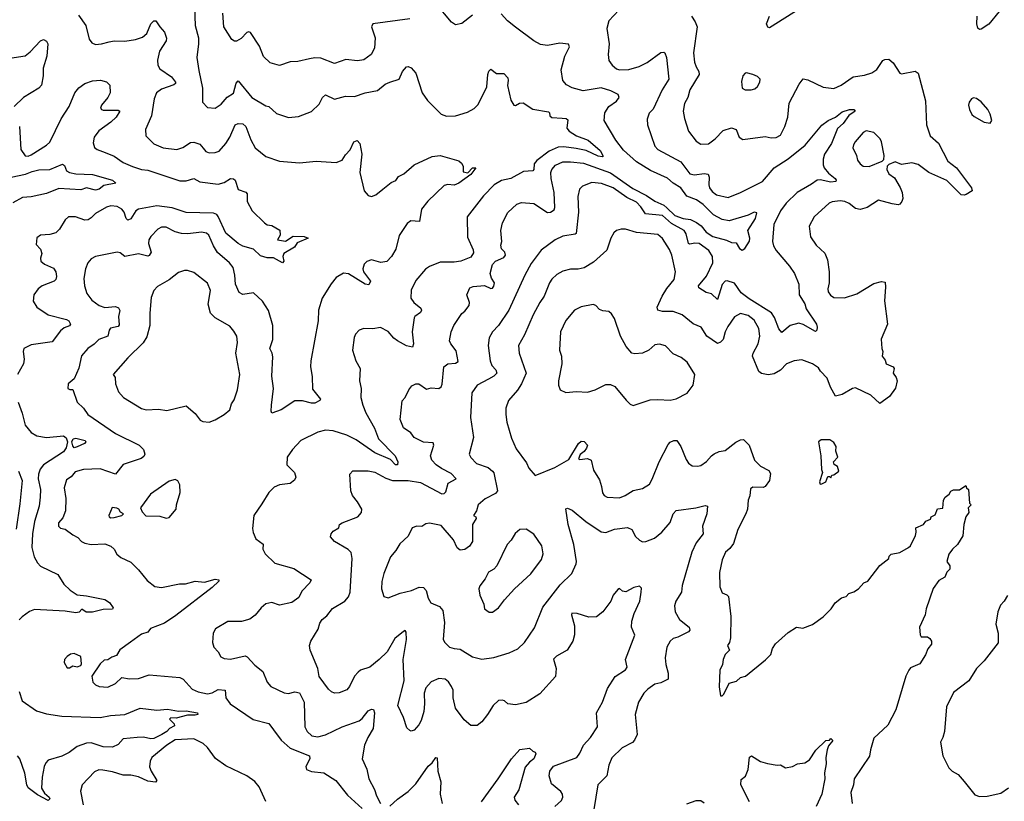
# Model space of a CAD drawing. Extents: x 1954678 to 2060275, y 904822 to 1016299.
# Tile 393 of 467: x 2037539 to 2043967, y 964438 to 969543. Entities that reach past the tile are written whole.
import ezdxf

# ---------------------------------------------------------------- set-up
doc = ezdxf.new("R2010")
doc.units = 0

msp = doc.modelspace()

# ---------------------------------------------------------------- linework, layer by layer
at = {"layer": '0CON20XD'}
for points in [[(2038681.1, 969625), (2038684.4, 969505), (2038705.6, 969425), (2038706.7, 969385), (2038695.7, 969295), (2038708.5, 969211.5), (2038732.5, 969095), (2038732.9, 969005), (2038765, 968970), (2038815, 968964.2), (2038855, 968990.8), (2038893.8, 969036.2), (2038935, 969062), (2038951.6, 969128.4), (2038965, 969142.5), (2039055, 969034.5), (2039145, 968980), (2039165.4, 968975.4), (2039215, 968930.8), (2039293.4, 968903.4), (2039359.1, 968910.9), (2039445, 968944), (2039495, 968990.8), (2039515, 969034.2), (2039535, 969050.8), (2039595, 969023.1), (2039665, 969043.1), (2039725, 969040.8), (2039795, 969064.3), (2039875, 969080.6), (2039925, 969120.5), (2039956.2, 969133.8), (2040016, 969155), (2040038.6, 969205), (2040065, 969234), (2040075, 969237.5), (2040095, 969229.2), (2040124.3, 969194.3), (2040166.9, 969065), (2040200.8, 969015), (2040291.2, 968925), (2040325, 968912.7), (2040385, 968915.6), (2040461.7, 968938.3), (2040505, 968962.9), (2040532.2, 968987.8), (2040589.5, 969105), (2040595.6, 969185), (2040602.6, 969207.4), (2040615, 969218.8), (2040651.7, 969191.7), (2040700.7, 969190.7), (2040725, 969162.5), (2040728.8, 969145), (2040722.6, 969112.6), (2040745, 969017.5), (2040765, 968983.8), (2040775, 968981.2), (2040802.7, 968997.3), (2040825, 968999.2), (2040889.1, 968959.1), (2040991.4, 968941.4), (2040998, 968935), (2041000.8, 968915), (2041013.4, 968903.4), (2041081.2, 968898.8), (2041106.6, 968896.6), (2041118, 968888), (2041111.8, 968835), (2041126.8, 968815), (2041174.2, 968784.2), (2041250, 968755), (2041328.1, 968688.1), (2041348, 968652), (2041343.6, 968646.4), (2041315, 968652.2), (2041237.9, 968687.9), (2041172.3, 968702.3), (2041091.8, 968711.8), (2041055, 968709.3), (2040995, 968684), (2040915, 968622.5), (2040898.3, 968601.7), (2040895.3, 968564.7), (2040888.8, 968555), (2040828.9, 968551.1), (2040745, 968505.5), (2040685, 968492.5), (2040635.7, 968465), (2040567.6, 968392.4), (2040460.8, 968255), (2040462.6, 968122.6), (2040498.7, 968038.7), (2040500.7, 968019.3), (2040485, 967992.5), (2040420, 967965), (2040375, 967958.5), (2040285, 967959.2), (2040215, 967931.2), (2040187.3, 967912.7), (2040125, 967840), (2040094.4, 967775.6), (2040092.5, 967725), (2040112.9, 967695), (2040157.6, 967657.6), (2040163.1, 967645), (2040155, 967629.4), (2040118, 967605), (2040114, 967595), (2040100.8, 967505), (2040110, 967425), (2040102.5, 967405), (2040065, 967411.8), (2040005, 967445.5), (2039982.1, 967462.1), (2039945, 967507.1), (2039895, 967531.4), (2039845, 967522.9), (2039785, 967526.7), (2039754.2, 967515.8), (2039731.2, 967488.8), (2039722.3, 967467.7), (2039712.5, 967385), (2039734.2, 967315), (2039762, 967265), (2039758, 967185), (2039769.2, 967135), (2039765.8, 967075), (2039778.6, 967025), (2039798.1, 966975), (2039854.5, 966875), (2039882.2, 966805), (2039989.6, 966695), (2040008.1, 966655), (2040006, 966635), (2039992.5, 966635), (2039960.6, 966670.6), (2039857.3, 966715), (2039735, 966798.4), (2039675, 966829.7), (2039585, 966858.7), (2039535, 966862.2), (2039485, 966849.4), (2039375, 966794), (2039320, 966735), (2039286.2, 966685), (2039283.8, 966635), (2039334, 966585), (2039342, 966555), (2039333.8, 966535), (2039305, 966514.3), (2039234.4, 966505.6), (2039200.9, 966489.1), (2039166, 966455), (2039118.9, 966381.1), (2039067.5, 966305), (2039058.8, 966218.8), (2039063, 966193), (2039081.3, 966151.3), (2039127.9, 966117.9), (2039126.9, 966085), (2039140.8, 966055), (2039205, 965994), (2039327.8, 965957.8), (2039441.2, 965885), (2039432.5, 965865), (2039380.2, 965809.8), (2039360.3, 965769.7), (2039315, 965737.5), (2039235, 965719.2), (2039185, 965735.8), (2039145, 965727.5), (2039115, 965701.2), (2039076.6, 965653.4), (2039041.2, 965628.8), (2038987.3, 965612.7), (2038897.3, 965612.7), (2038817.5, 965565), (2038803, 965537), (2038798, 965475), (2038806.7, 965445), (2038833.8, 965415), (2038851.7, 965381.7), (2038875, 965370), (2038915, 965366), (2039011.7, 965388.3), (2039025, 965382.5), (2039075, 965327.5), (2039125.4, 965285.4), (2039155, 965216.7), (2039178.3, 965188.3), (2039265.7, 965145.7), (2039295, 965143.3), (2039335, 965153.5), (2039366.1, 965146.1), (2039396.2, 965085), (2039400.9, 964925), (2039415.6, 964895), (2039446, 964865), (2039485, 964859.6), (2039535, 964871.6), (2039643.8, 964925), (2039755, 964963.3), (2039775, 964978.1), (2039815, 965028.5), (2039835, 965040.6), (2039848.8, 965038.8), (2039854.5, 965015), (2039846.9, 964913.1), (2039811.5, 964855), (2039789.6, 964805), (2039775.8, 964715), (2039805, 964647.5), (2039818.5, 964585), (2039856.4, 964515), (2039868.9, 964475), (2039895, 964424.2)], [(2041451.4, 969605), (2041384.2, 969535), (2041372.2, 969485), (2041387.1, 969385), (2041381.4, 969315), (2041385.7, 969275), (2041406, 969245), (2041435, 969221.4), (2041454.3, 969215.7), (2041515, 969216.5), (2041583, 969237), (2041635, 969263.5), (2041725, 969328.1), (2041745, 969330), (2041750.8, 969325), (2041762.5, 969295), (2041777.5, 969155), (2041733.3, 969085), (2041675, 968958.8), (2041648.8, 968931.2), (2041636.1, 968893.9), (2041637.5, 968855), (2041685, 968717.5), (2041705, 968694.5), (2041854.7, 968614.7), (2041915, 968536.7), (2041945, 968528.5), (2042008.5, 968538.5), (2042034.4, 968534.4), (2042040.9, 968515), (2042037.3, 968465), (2042042.5, 968445), (2042059.5, 968419.5), (2042088.5, 968398.5), (2042165, 968382.1), (2042245, 968413.6), (2042387.8, 968485), (2042464.2, 968575.8), (2042555, 968633.9), (2042666.6, 968723.4), (2042776.3, 968853.7), (2042816.5, 968883.5), (2042865, 968905.7), (2042908.2, 968941.8), (2042957.1, 968957.1), (2042985, 968956.7), (2042993.8, 968945), (2042953, 968917), (2042914.7, 968865), (2042879, 968831), (2042837.8, 968735), (2042794, 968665), (2042785, 968631.2), (2042783.4, 968595), (2042791.5, 968575), (2042820.1, 968540.1), (2042863.1, 968505), (2042869.4, 968495), (2042866.2, 968485), (2042835, 968481.8), (2042765, 968497.8), (2042745, 968494), (2042708, 968468), (2042615, 968413.1), (2042543.8, 968345), (2042506.8, 968295), (2042462.5, 968205), (2042452.9, 968095), (2042460.5, 968065), (2042478.1, 968035), (2042565, 967934), (2042598.1, 967885), (2042625.7, 967815), (2042628, 967745), (2042665, 967686.7), (2042674, 967655), (2042740, 967555), (2042745.7, 967535), (2042743.3, 967515), (2042735, 967506.7), (2042652.8, 967552.8), (2042625, 967561.1), (2042570, 967545), (2042515, 967499.2), (2042495, 967524.2), (2042467.1, 967597.1), (2042447.6, 967627.6), (2042300.4, 967720.4), (2042249.8, 967759.8), (2042205, 967821.9), (2042157.4, 967837.4), (2042145, 967835.5), (2042125, 967812.2), (2042095, 967716.2), (2042055, 967752.7), (2042021.2, 967761.2), (2041971.9, 967791.9), (2041970.4, 967805), (2042022.2, 967867.8), (2042063.8, 967955), (2042062.1, 967995), (2042038.8, 968035), (2041975, 968080), (2041945.9, 968084.1), (2041915, 968076.2), (2041905, 968081.5), (2041890.7, 968145), (2041877.1, 968165), (2041795, 968211.4), (2041735, 968263), (2041625, 968275.3), (2041595, 968320.4), (2041565, 968350.8), (2041502.3, 968382.3), (2041413.1, 968445), (2041338.3, 968471.7), (2041275, 968480), (2041213.9, 968456.1), (2041194.2, 968435), (2041182.6, 968387.4), (2041188.2, 968285), (2041172.9, 968147.1), (2041165, 968141.1), (2041085, 968128.5), (2041035.3, 968104.7), (2040943.1, 968036.9), (2040878.9, 967951.1), (2040837.5, 967875), (2040732.7, 967645), (2040665.3, 967544.7), (2040626.5, 967505), (2040604.7, 967465.3), (2040597.9, 967415), (2040611.5, 967315), (2040622.1, 967285), (2040647.9, 967255), (2040654.4, 967235), (2040635, 967215.5), (2040600, 967195), (2040525.7, 967155), (2040490.9, 967105), (2040481.1, 966945), (2040501.9, 966815), (2040474.2, 966705), (2040483.6, 966683.6), (2040520.8, 966645), (2040597.6, 966617.6), (2040626.7, 966595), (2040633.8, 966583.8), (2040658.1, 966465), (2040645, 966449.4), (2040576.8, 966413.2), (2040531.2, 966375), (2040522, 966335), (2040502.5, 966305), (2040516.7, 966295), (2040519.2, 966285), (2040495.5, 966245), (2040496, 966134), (2040475.6, 966105), (2040445, 966083.1), (2040415, 966078.1), (2040395, 966092.5), (2040370.5, 966145), (2040289.7, 966239.7), (2040215, 966254.8), (2040190.3, 966250.3), (2040165, 966233.2), (2040132.5, 966235), (2040100.8, 966225), (2040075, 966170.8), (2040021.2, 966118.8), (2039995, 966075.8), (2039959.2, 966035), (2039916.5, 965925), (2039904.2, 965874.2), (2039901.4, 965825), (2039915.9, 965775.9), (2039945, 965766.2), (2040023.5, 965796.5), (2040096.2, 965815), (2040147.1, 965837.1), (2040175, 965835.5), (2040192.7, 965815), (2040205.6, 965765), (2040223.8, 965733.8), (2040279.5, 965709.5), (2040300.9, 965685), (2040312.5, 965605), (2040304, 965495), (2040314.4, 965474.4), (2040345.7, 965445.7), (2040375, 965435.7), (2040415, 965431.9), (2040495, 965382.5), (2040555, 965367.5), (2040635, 965377.5), (2040735, 965407.1), (2040791.2, 965435), (2040835.7, 965475), (2040898.9, 965571.1), (2040954.7, 965705.3), (2041067.3, 965852.7), (2041143.3, 965926.7), (2041171.1, 965988.9), (2041174.5, 966005), (2041156.8, 966115), (2041120.4, 966245), (2041105, 966347.5), (2041115, 966352), (2041145, 966339.2), (2041235, 966265.7), (2041335, 966198.6), (2041365.4, 966194.6), (2041422.5, 966215), (2041506.8, 966226.8), (2041534.3, 966214.3), (2041558.3, 966168.3), (2041585, 966143.8), (2041605, 966132.5), (2041627.5, 966135), (2041683.7, 966156.3), (2041730.8, 966195), (2041785, 966258.8), (2041804.6, 966315.4), (2041825, 966338), (2041954.2, 966354.2), (2042015, 966369.2), (2042030, 966365), (2042024.4, 966315), (2041996.7, 966235), (2042001.9, 966185), (2041954.7, 966125.3), (2041927.3, 966065), (2041863.3, 965846.7), (2041859.5, 965805), (2041822.9, 965745), (2041814.2, 965715), (2041819.2, 965675), (2041846.7, 965625), (2041910, 965575), (2041913.1, 965555), (2041904.6, 965545.4), (2041835, 965510), (2041805, 965500.8), (2041786, 965485), (2041764.3, 965445), (2041751.9, 965375), (2041757.3, 965332.7), (2041773.1, 965275), (2041773.3, 965235), (2041725, 965212.5), (2041685, 965203.3), (2041640.1, 965169.9), (2041612.7, 965145), (2041579.1, 965085), (2041557.8, 965005), (2041569.4, 964875), (2041553.4, 964836.6), (2041538.7, 964821.3), (2041472.4, 964787.6), (2041405, 964722.5), (2041384.4, 964675), (2041371.9, 964605), (2041314.2, 964545), (2041286.7, 964385)], [(2040495, 969571.2), (2040425, 969516.7), (2040385, 969510), (2040357.3, 969527.3), (2040255, 969648)], [(2042634, 969616), (2042435, 969490), (2042423.6, 969493.6), (2042413.8, 969515), (2042433.1, 969565)], [(2043934, 969595), (2043865.7, 969514.3), (2043815, 969480), (2043805, 969478), (2043795, 969486.2), (2043787.5, 969515), (2043790.4, 969565)], [(2037923.1, 969573.1), (2037971.4, 969505), (2037992, 969415), (2038010.6, 969390.6), (2038035, 969380.8), (2038074.1, 969384.1), (2038122.5, 969397.5), (2038155, 969404.5), (2038225, 969402.1), (2038295, 969413.3), (2038341.2, 969428.8), (2038368.1, 969451.9), (2038395, 969515.8), (2038415, 969535.8), (2038428.8, 969535), (2038453.1, 969495), (2038485, 969460), (2038497.4, 969422.6), (2038494.5, 969405), (2038452, 969338), (2038438.3, 969278.3), (2038440, 969245), (2038455, 969220.6), (2038529.5, 969169.5), (2038557.3, 969135), (2038555.5, 969125), (2038545, 969117.1), (2038465, 969088), (2038432.8, 969065), (2038417.3, 969025), (2038398.9, 968915), (2038360, 968825), (2038362.5, 968785), (2038415, 968732.9), (2038475, 968705.6), (2038565, 968695.7), (2038605, 968708.6), (2038655, 968741.2), (2038675, 968743.3), (2038715, 968729.1), (2038736.4, 968703.6), (2038755, 968682.5), (2038775, 968672.9), (2038815, 968674.4), (2038840.8, 968685), (2038885, 968734.5), (2038911.1, 968775), (2038945, 968855.8), (2038965, 968865.6), (2038995, 968861.4), (2039015, 968845.8), (2039047.6, 968757.6), (2039075.7, 968705.7), (2039145, 968648.1), (2039235, 968618), (2039365, 968607.5), (2039475, 968619.2), (2039605, 968610), (2039643.9, 968626.1), (2039665, 968660), (2039697.3, 968692.7), (2039720, 968745), (2039743, 968753), (2039758.8, 968735), (2039772, 968665), (2039759.2, 968545), (2039788.2, 968425), (2039814.5, 968394.5), (2039835, 968388.1), (2039865, 968399.2), (2039909.6, 968435), (2039965, 968480), (2039995, 968491.6), (2040012.3, 968517.7), (2040046.9, 968535), (2040115, 968594.3), (2040231.9, 968648.1), (2040285, 968656.2), (2040405, 968620), (2040422.5, 968605), (2040433.3, 968585), (2040435, 968550), (2040465, 968542.5), (2040494.2, 968575.8), (2040516.2, 968575), (2040485, 968530.8), (2040405, 968475.5), (2040375, 968461.4), (2040335, 968465.8), (2040310.3, 968459.7), (2040203.5, 968356.5), (2040162, 968305), (2040150, 968225), (2040091.9, 968228.1), (2040067.9, 968212.1), (2040017.4, 968132.6), (2039995.5, 968045), (2039965.5, 967995), (2039935, 967963.5), (2039896.4, 967956.4), (2039835, 967974.3), (2039805, 967964.3), (2039788.1, 967945), (2039780, 967915), (2039783.6, 967895), (2039830, 967835), (2039818, 967812), (2039795, 967814.4), (2039685, 967882.2), (2039652.1, 967887.9), (2039605, 967858), (2039571.7, 967818.3), (2039512.9, 967725), (2039489.4, 967645), (2039487.8, 967575), (2039440.6, 967315), (2039438.6, 967275), (2039447.7, 967212.3), (2039450.3, 967130.3), (2039503.3, 967065), (2039497.5, 967055), (2039465, 967039.2), (2039445, 967037.5), (2039385, 967052.9), (2039335, 967054), (2039245, 966993.8), (2039185, 966973.3), (2039180, 966985), (2039182, 967025), (2039196.8, 967133.2), (2039184.6, 967214.6), (2039191.2, 967341.2), (2039187.8, 967365), (2039173.1, 967395), (2039191.8, 967455), (2039190.8, 967545), (2039163.3, 967643.3), (2039125, 967704.2), (2039065, 967759.2), (2038995, 967748.6), (2038971.4, 967761.4), (2038947.1, 967815), (2038943.8, 967875), (2038932.5, 967925), (2038908.9, 967955), (2038831.2, 968021.2), (2038803.6, 968065), (2038772.9, 968135), (2038758.9, 968148.9), (2038725.5, 968155.5), (2038636.1, 968143.9), (2038595, 968146.2), (2038555, 968157.8), (2038495, 968186.9), (2038465, 968188.6), (2038440, 968175), (2038395, 968126), (2038383.1, 968105), (2038380.5, 968080.5), (2038397.1, 968025), (2038385, 968002), (2038375, 967999.2), (2038315, 968013.2), (2038225.4, 967995.4), (2038195, 968019.2), (2038175, 968024.3), (2038033.3, 967995), (2038005, 967980.8), (2037984.6, 967955.4), (2037968.1, 967915), (2037958.3, 967851.7), (2037961.1, 967805), (2037976.9, 967755), (2038010.2, 967710.2), (2038058.8, 967675), (2038095, 967662.3), (2038165, 967668.8), (2038185, 967660), (2038192.6, 967642.6), (2038183.6, 967605), (2038189.4, 967550.6), (2038181.3, 967538.7), (2038131.3, 967528.7), (2038122.5, 967515), (2038114, 967475), (2038055.7, 967455), (2038025, 967423.1), (2037984.6, 967395.4), (2037942.3, 967347.7), (2037925, 967267.5), (2037895, 967197.5), (2037856.1, 967163.9), (2037853.3, 967135), (2037867, 967127), (2037885, 967127.5), (2037915, 967044), (2037955.5, 967005.5), (2037984.6, 966964.6), (2038165, 966840.9), (2038319.2, 966765), (2038346.9, 966735), (2038357.1, 966705), (2038349.8, 966690.2), (2038332, 966678), (2038215, 966638.8), (2038165, 966575.5), (2038065, 966608.9), (2037955.6, 966605.6), (2037900.4, 966589.6), (2037875, 966557.5), (2037845, 966538), (2037829.4, 966485), (2037841.1, 966415), (2037838.1, 966335), (2037821.3, 966288.7), (2037792.8, 966257.2), (2037792.5, 966235), (2037805, 966222.5), (2037835, 966216), (2037885, 966177.5), (2037918.3, 966161.7), (2037942.5, 966135), (2037965, 966123.3), (2038005.6, 966114.4), (2038095, 966120), (2038135, 966103.8), (2038155, 966084), (2038172.9, 966052.9), (2038199.8, 966029.8), (2038265, 966000.8), (2038315, 965950.8), (2038370.2, 965880.2), (2038420.3, 965840.3), (2038465, 965834.4), (2038581.4, 965858.6), (2038622.1, 965857.9), (2038685, 965875.8), (2038745, 965870), (2038815, 965889.4), (2038840, 965885), (2038838.8, 965875), (2038795, 965833.5), (2038559.2, 965650.8), (2038485, 965600.6), (2038392.5, 965567.5), (2038375, 965543.6), (2038335, 965530), (2038263.3, 965476.7), (2038191.9, 965428.1), (2038170.5, 965389.5), (2038140.5, 965379.5), (2038115, 965361.2), (2038090.5, 965359.5), (2038064.4, 965335.6), (2038010, 965255), (2038016.4, 965216.4), (2038035, 965200), (2038058.3, 965188.3), (2038115, 965184), (2038165, 965206.7), (2038205, 965246.7), (2038255, 965238), (2038315, 965240.6), (2038385, 965263.3), (2038585, 965246.5), (2038605.9, 965235.9), (2038665, 965171.1), (2038705, 965152.3), (2038765, 965140.4), (2038795, 965146.2), (2038835, 965167.5), (2038881.2, 965165), (2038885.5, 965115), (2038913.1, 965075), (2039063.5, 964973.5), (2039166.4, 964946.4), (2039196.9, 964905)], [(2040085, 969547.8), (2039843.9, 969516.1), (2039835.6, 969495), (2039860.5, 969425), (2039854.5, 969355.5), (2039834.2, 969315), (2039785, 969281.4), (2039745, 969273.1), (2039668.3, 969281.7), (2039595, 969256.7), (2039505, 969292.2), (2039465.6, 969294.4), (2039432.1, 969287.9), (2039355, 969269.5), (2039305, 969266.7), (2039235, 969244.4), (2039175, 969260.6), (2039131.7, 969301.7), (2039105, 969370), (2039045, 969458.6), (2039035, 969462.9), (2039021.4, 969458.6), (2038985, 969420), (2038955, 969402), (2038942.3, 969402.3), (2038925, 969413.3), (2038871.9, 969495), (2038864.5, 969584.5)], [(2040775, 969494), (2040723.8, 969535), (2040681.7, 969581.7)], [(2041925.3, 969565.3), (2041948.8, 969528.8), (2041961.4, 969495), (2041937.5, 969325), (2041945.5, 969265), (2041954.7, 969234.7), (2041973.5, 969205), (2041975.5, 969185), (2041914.5, 969085), (2041900.4, 969035), (2041878.5, 968995), (2041871.5, 968945), (2041878.3, 968898.3), (2041905.8, 968815), (2041955, 968748.6), (2041985, 968730.6), (2042035, 968732.2), (2042079.4, 968765), (2042131.2, 968818.8), (2042185, 968836.2), (2042215.8, 968825), (2042236.2, 968775), (2042260.9, 968760.9), (2042405, 968780.6), (2042445, 968771.5), (2042477.2, 968772.8), (2042505, 968787.5), (2042534.2, 968844.2), (2042554.5, 968905), (2042563.1, 968996.9), (2042628, 969122), (2042654.3, 969155.7), (2042685, 969150.8), (2042785, 969101.4), (2042855, 969092.9), (2042901.2, 969115), (2042981.3, 969168.7), (2043055, 969179.2), (2043102.5, 969195), (2043135, 969216.7), (2043175, 969276), (2043187.3, 969282.7), (2043213.9, 969283.9), (2043241.3, 969261.3), (2043285, 969194), (2043295, 969190), (2043385, 969206), (2043404.2, 969194.2), (2043453.2, 969013.2), (2043458.1, 968855), (2043482.9, 968785), (2043536.6, 968736.6)], [(2041033.3, 964405), (2041076.3, 964443.7), (2041084.2, 964465), (2041082.9, 964485), (2041071.7, 964501.7), (2041011.7, 964551.7), (2040995.7, 964605), (2041000, 964635), (2041025, 964667.5), (2041176, 964724), (2041196.5, 964753.5), (2041219.1, 964805), (2041265.6, 964855), (2041312, 964925), (2041304.4, 965015), (2041344.6, 965085.4), (2041375.8, 965175.8), (2041426.6, 965253.4), (2041493.7, 965296.3), (2041505.7, 965315), (2041493.3, 965365), (2041554.1, 965524.1), (2041534.2, 965575), (2041535.7, 965615.7), (2041549.5, 965665), (2041588.1, 965745), (2041596.7, 965805), (2041599.3, 965829.3), (2041585, 965843.3), (2041547.5, 965835), (2041496.4, 965806.4), (2041475, 965810), (2041455, 965827.5), (2041445, 965822.5), (2041413.8, 965785), (2041398, 965745), (2041346.2, 965675), (2041305, 965642), (2041255, 965640), (2041177.5, 965665), (2041143, 965667), (2041141.4, 965655), (2041161.4, 965585), (2041160, 965525), (2041150.8, 965485), (2041114, 965425), (2041044.1, 965385.9), (2041023.8, 965366.2), (2041041.9, 965305), (2041037, 965253), (2040935, 965139.2), (2040845.4, 965084.6), (2040775, 965067.5), (2040725, 965074.2), (2040704.2, 965094.2), (2040689.7, 965099.7), (2040665, 965095.8), (2040630, 965065), (2040593.8, 965005), (2040555, 964956.7), (2040525, 964933.8), (2040484.1, 964934.1), (2040439.7, 964969.7), (2040385, 965046.7), (2040368.9, 965115), (2040368.1, 965165), (2040358.6, 965188.6), (2040337.8, 965217.8), (2040316.2, 965235), (2040275, 965240), (2040225, 965219.5), (2040190.3, 965179.7), (2040180.3, 965145), (2040182.1, 965075), (2040176.5, 965025), (2040159.2, 964965), (2040145, 964936.7), (2040115, 964903.3), (2040095, 964896.7), (2040085, 964901.2), (2040067.3, 964917.3), (2040044.2, 964985), (2040007.1, 965065), (2040048.8, 965225), (2040043.2, 965365), (2040063.8, 965495), (2040062.5, 965542.5), (2040055, 965553.3), (2040045, 965548), (2039988.8, 965501.2), (2039937.1, 965415), (2039885.5, 965365), (2039825, 965314.3), (2039765, 965294.3), (2039747.8, 965282.2), (2039725.7, 965255), (2039692.8, 965187.2), (2039675, 965167.1), (2039625, 965145.8), (2039595, 965144.4), (2039575, 965152.5), (2039555, 965170.8), (2039495, 965253.8), (2039484.4, 965305), (2039435.9, 965425.9), (2039431.2, 965455), (2039440, 965485), (2039487.4, 965562.6), (2039499.3, 965600.7), (2039514.2, 965625), (2039545, 965650), (2039582.2, 965697.8), (2039662.5, 965745), (2039685.4, 965774.6), (2039697, 965803), (2039708.6, 966025), (2039702.9, 966062.9), (2039683.2, 966083.2), (2039594.2, 966134.2), (2039568.8, 966165), (2039572, 966185), (2039585, 966203.3), (2039622.5, 966225), (2039626.7, 966245), (2039645, 966256.9), (2039746.7, 966295), (2039770, 966325), (2039772.5, 966345), (2039744.4, 966394.4), (2039712, 966435), (2039700.8, 966465), (2039693.8, 966575), (2039714.1, 966595.9), (2039815, 966597.1), (2039857, 966587), (2039929.3, 966549.3), (2039973.7, 966533.7), (2040075, 966534), (2040155, 966520), (2040295, 966446.7), (2040310.6, 966449.4), (2040321.3, 966458.7), (2040335.8, 966515), (2040389.2, 966545), (2040355, 966580), (2040292, 966612), (2040258.1, 966635), (2040228.9, 966665), (2040220.5, 966695), (2040241.9, 966765), (2040239.3, 966779.3), (2040175, 966784), (2040115, 966813.8), (2040092, 966845), (2040045, 966878), (2040022.2, 966932.2), (2040035, 967052.5), (2040056, 967075), (2040079.2, 967125), (2040098.9, 967151.1), (2040125, 967164.2), (2040145, 967165.6), (2040195, 967130.8), (2040225, 967137.8), (2040276.4, 967133.6), (2040290, 967145), (2040296.9, 967163.1), (2040308.6, 967275), (2040335, 967295.7), (2040385, 967300), (2040400.5, 967309.5), (2040389.4, 967379.4), (2040354.2, 967425), (2040345.8, 967445), (2040355.8, 967505), (2040374.2, 967545), (2040425.9, 967624.1), (2040445, 967638.8), (2040472.5, 967675), (2040475.8, 967695), (2040459.2, 967745), (2040478.8, 967791.2), (2040499.2, 967800.8), (2040573.8, 967806.2), (2040615, 967787.5), (2040625, 967790), (2040635, 967802.5), (2040638.2, 967825), (2040619.7, 967855), (2040610.3, 967885), (2040625, 967944), (2040645, 967966.5), (2040699.5, 967990.5), (2040710, 968005), (2040705.5, 968025), (2040685, 968046.2), (2040679.5, 968070.5), (2040685.6, 968095), (2040681.1, 968165), (2040690, 968215), (2040725, 968282.9), (2040785, 968338.6), (2040815, 968348.6), (2040895, 968343.1), (2040985, 968284.4), (2041005, 968285.6), (2041028.5, 968301.5), (2041033.3, 968315), (2041028.7, 968415), (2041008.2, 968505), (2041005.5, 968545), (2041012.2, 968565), (2041036.6, 968593.4), (2041085, 968614.6), (2041135, 968615.2), (2041220, 968605), (2041395, 968543.4), (2041541, 968441), (2041630.4, 968395), (2041686.4, 968356.4), (2041745, 968330.6), (2041764.1, 968314.1), (2041815, 968264.1), (2041871.1, 968245), (2041917.8, 968237.8), (2041958.1, 968218.1), (2041987.1, 968197.1), (2042021.6, 968155), (2042065, 968127.5), (2042152.9, 968102.9), (2042185, 968087.5), (2042215.6, 968085.6), (2042237.6, 968047.6), (2042255, 968037.5), (2042272.4, 968047.6), (2042303.3, 968096.7), (2042305.4, 968115), (2042291.8, 968165), (2042342.2, 968245), (2042350.7, 968280.7), (2042335, 968285.7), (2042295, 968265.8), (2042170.4, 968229.6), (2042125, 968237.6), (2042067.5, 968267.5), (2042000.4, 968335), (2041956.7, 968366.7), (2041895, 968390), (2041854.7, 968445), (2041804.4, 968475), (2041767.4, 968507.4), (2041657.2, 968557.2), (2041565, 968614.1), (2041481.1, 968691.1), (2041430.4, 968755), (2041354, 968885), (2041358.8, 968935), (2041385.7, 968975), (2041435, 969010), (2041452.5, 969035), (2041446, 969055), (2041398.7, 969078.7), (2041335, 969097.5), (2041217.9, 969077.9), (2041145, 969096.9), (2041107.9, 969117.9), (2041085.8, 969145), (2041073.5, 969215), (2041097.1, 969305), (2041127.5, 969365), (2041122.9, 969382.9), (2041065, 969390), (2040985, 969374.6), (2040939.7, 969379.7), (2040895, 969404.3), (2040775, 969494)], [(2037475, 969290.9), (2037575, 969307.3), (2037607.4, 969332.6), (2037675, 969404.2), (2037695, 969414), (2037715, 969403.3), (2037722.5, 969385), (2037716.7, 969305), (2037693.1, 969225), (2037692.9, 969175), (2037681.9, 969115), (2037665, 969095.7), (2037564.2, 969035), (2037503.8, 968975)], [(2037537.8, 968845), (2037546, 968695), (2037574.3, 968654.3), (2037595, 968652), (2037615, 968660), (2037715, 968722.5), (2037736.9, 968743.1), (2037810, 968895), (2037862.1, 968975), (2037898.8, 969065), (2037925, 969098.1), (2037965, 969125.6), (2038015, 969144.3), (2038067, 969147), (2038105.8, 969135.8), (2038127.5, 969115), (2038130, 969065), (2038114.3, 969035), (2038072.5, 968985), (2038066, 968965), (2038073.3, 968955), (2038085, 968951.9), (2038181.7, 968951.7), (2038193.3, 968945), (2038168.1, 968905), (2038135, 968872.7), (2038055, 968817.1), (2038024.5, 968774.5), (2038018.9, 968738.9), (2038027.4, 968707.4), (2038044.6, 968694.6), (2038096.1, 968676.1), (2038155, 968652.2), (2038215, 968609.5), (2038275, 968583.1), (2038335, 968564.1), (2038375, 968560), (2038585, 968489.2), (2038625, 968489.3), (2038675, 968504.7), (2038715, 968482.9), (2038835, 968468.2), (2038875, 968478.5), (2038915, 968506.2), (2038935, 968504), (2038945.7, 968495), (2038965, 968433.8), (2039015, 968415.6), (2039023.1, 968405), (2039024.6, 968354.6), (2039055.8, 968295), (2039137.5, 968215), (2039155, 968203.8), (2039185, 968198), (2039238.3, 968168.3), (2039240, 968135), (2039222.5, 968105), (2039275, 968096.7), (2039325, 968128), (2039395.8, 968125.8), (2039422.5, 968115), (2039350, 968085), (2039333.8, 968056.2), (2039263.3, 968015), (2039256, 967995), (2039263.8, 967965), (2039255, 967953.8), (2039195, 967986.7), (2039155, 967988), (2039110.5, 968000.5), (2039065, 968043.3), (2038995, 968064.5), (2038965, 968081.1), (2038885, 968148.9), (2038835, 968257.1), (2038825, 968269.7), (2038805, 968278.1), (2038625, 968284.2), (2038534.5, 968314.5), (2038435, 968326.5), (2038313.8, 968306.2), (2038296.3, 968293.7), (2038265, 968242.7), (2038245, 968233.5), (2038233.9, 968243.9), (2038221.5, 968285), (2038205, 968305.6), (2038175, 968321.5), (2038135, 968327.3), (2038105, 968317.7), (2038033.3, 968276.7), (2038005, 968249.4), (2037985, 968236.5), (2037965, 968233.3), (2037904.2, 968255.8), (2037857.5, 968255), (2037835, 968236.2), (2037800, 968175), (2037775, 968151.2), (2037735, 968139.2), (2037675, 968136), (2037651.2, 968118.8), (2037646.7, 968075), (2037673.8, 968043.8), (2037684.5, 968015), (2037674.4, 967985), (2037677.1, 967965), (2037700, 967945), (2037759.8, 967919.8), (2037775, 967896.7), (2037779.1, 967865), (2037774.3, 967845), (2037764, 967835), (2037685, 967805.5), (2037658.9, 967785), (2037632.2, 967745), (2037627.5, 967705), (2037651.4, 967665), (2037725, 967615.6), (2037845, 967585.5), (2037859.2, 967575), (2037870.8, 967555), (2037865, 967544.2), (2037829.4, 967530.6), (2037805, 967510.6), (2037750.9, 967439.1), (2037615, 967419.4), (2037566.2, 967395), (2037562, 967375), (2037569.2, 967325), (2037564.5, 967295.5), (2037525.5, 967225)], [(2042315, 969083.8), (2042338.3, 969091.7), (2042355, 969106.2), (2042372, 969135), (2042373.8, 969155), (2042355, 969172), (2042325, 969184), (2042285, 969196.2), (2042275, 969193.3), (2042260, 969175), (2042251.7, 969138.3), (2042256.2, 969096.2), (2042275, 969084), (2042315, 969083.8)], [(2043875, 968867.5), (2043886.2, 968885), (2043875.7, 968925), (2043858.6, 968955), (2043815, 969005.6), (2043785, 969027.5), (2043765, 969031.2), (2043752.5, 969025), (2043736.7, 969005), (2043733.3, 968985), (2043738.8, 968955), (2043755, 968923.3), (2043769.5, 968909.5), (2043835, 968873.8), (2043875, 968867.5)], [(2043085, 968583.3), (2043170.7, 968619.3), (2043180, 968630), (2043182, 968655), (2043165.7, 968744.3), (2043156.4, 968765), (2043115, 968806.1), (2043065, 968817.5), (2043045, 968805.8), (2042994.2, 968745), (2042981.4, 968725), (2042979.2, 968705), (2043002.9, 968655), (2043008.9, 968625), (2043025, 968600.8), (2043045.5, 968585.5), (2043085, 968583.3)], [(2043536.6, 968736.6), (2043598.7, 968618.7), (2043655.6, 968575), (2043752.5, 968445), (2043756.1, 968423.9), (2043718.3, 968401.7), (2043705, 968396.2), (2043685, 968398.8), (2043592.8, 968492.8), (2043475, 968545.3), (2043405, 968596.9), (2043363.2, 968606.8), (2043295, 968595.8), (2043255, 968613.3), (2043212.5, 968597.5), (2043203.3, 968585), (2043200, 968565), (2043213.8, 968535), (2043250.5, 968510.5), (2043287.4, 968447.4), (2043299.4, 968415), (2043304, 968375), (2043298.8, 968355), (2043285, 968338.8), (2043275, 968334.2), (2043235, 968340.6), (2043145, 968363.6), (2043070.8, 968315), (2043025, 968302.7), (2042995, 968309.5), (2042955, 968342.5), (2042925, 968356.2), (2042895, 968359.1), (2042842.3, 968352.3), (2042823.8, 968345), (2042726.7, 968255), (2042693.8, 968195), (2042702, 968125), (2042739.8, 968069.8), (2042795, 968018.6), (2042813.8, 967975), (2042824.6, 967895), (2042824.5, 967825), (2042814.4, 967785), (2042817.8, 967765), (2042832.7, 967742.7), (2042855, 967727.8), (2042924.5, 967725.5), (2043005, 967752.9), (2043115, 967820.8), (2043165, 967833.8), (2043188.3, 967828.3), (2043192, 967795), (2043185.8, 967705.8), (2043204, 967555), (2043164.1, 967455.9), (2043167.5, 967395), (2043174.2, 967375), (2043168.8, 967345), (2043189.7, 967319.7), (2043196.2, 967295), (2043242.5, 967275), (2043248.8, 967265), (2043242.5, 967235), (2043262, 967205), (2043267.5, 967185), (2043256.2, 967136.2), (2043217.2, 967082.8), (2043155, 967036.2), (2043095, 967090), (2042995, 967137.5), (2042975, 967134.4), (2042908.8, 967095), (2042865, 967083.1), (2042832.1, 967142.1), (2042810.9, 967200.9), (2042767.7, 967247.7), (2042755, 967270), (2042714.5, 967294.5), (2042645, 967321.4), (2042595, 967315.6), (2042545, 967295.6), (2042505, 967254.5), (2042465, 967228.8), (2042425, 967222.7), (2042381.3, 967231.3), (2042365.5, 967245.5), (2042323.5, 967345), (2042326.7, 967365), (2042361.1, 967425), (2042370, 967475), (2042364.5, 967525), (2042335, 967580.6), (2042295, 967611.8), (2042245, 967624.5), (2042205, 967601.9), (2042161.4, 967538.6), (2042144.6, 967505), (2042131.1, 967455), (2042115, 967435.7), (2042095, 967427.1), (2042025.6, 967475), (2041988, 967535), (2041935, 967555.6), (2041865, 967615.6), (2041805, 967636.2), (2041735, 967637.3), (2041704.2, 967645), (2041700.5, 967665), (2041732.9, 967737.1), (2041763.4, 967786.6), (2041812, 967845), (2041820, 967895), (2041796.4, 968005), (2041781.7, 968041.7), (2041734.7, 968114.7), (2041705, 968138.8), (2041565, 968153.6), (2041495, 968174.4), (2041465, 968174.2), (2041434.4, 968165.6), (2041418.3, 968151.7), (2041397.5, 968115), (2041372.2, 968037.8), (2041285, 967958.1), (2041225, 967921.9), (2041185, 967914.4), (2041135, 967914.4), (2041085, 967899.4), (2041045, 967879.2), (2041013, 967847), (2040997.8, 967825), (2040963.3, 967736.7), (2040933.7, 967696.4), (2040890.4, 967615), (2040834.7, 967485.3), (2040796.5, 967415), (2040799.5, 967365), (2040845.5, 967235), (2040815.9, 967164.1), (2040787.9, 967122.1), (2040730, 967055), (2040713.3, 967005), (2040711.9, 966965), (2040718.9, 966915), (2040750.4, 966810.4), (2040780.7, 966740.7), (2040848, 966648), (2040863, 966613), (2040905, 966566.7), (2041032.1, 966617.9), (2041125, 966671.2), (2041186.7, 966775), (2041205, 966790), (2041225, 966787.5), (2041246.7, 966765), (2041240, 966745), (2041225, 966722.5), (2041197, 966703), (2041186.2, 966675), (2041195, 966670), (2041245, 966677.9), (2041270, 966665), (2041285, 966600), (2041325, 966536.7), (2041338.1, 966495), (2041343, 966453), (2041355.8, 966435.8), (2041375, 966424.3), (2041455, 966420.5), (2041490.8, 966435), (2041545, 966468.9), (2041605, 966481.4), (2041649.7, 966510.3), (2041668, 966542), (2041713.3, 966655), (2041771.7, 966768.3), (2041785, 966784), (2041810, 966795), (2041830, 966795), (2041855.7, 966755), (2041889.7, 966669.7), (2041905, 966646.7), (2041929.5, 966629.5), (2041963.9, 966626.1), (2041985, 966631.2), (2042023.4, 966656.6), (2042054.6, 966695.4), (2042072.6, 966707.4), (2042105, 966721.9), (2042145, 966728.6), (2042215, 966784.2), (2042245, 966799.2), (2042265, 966801.2), (2042300.8, 966765), (2042335.7, 966665), (2042376.4, 966626.4), (2042429.1, 966599.1), (2042439.7, 966579.7), (2042435, 966533.3), (2042406.7, 966493.3), (2042391.7, 966488.3), (2042325, 966490), (2042311.1, 966478.9), (2042306.6, 966433.4), (2042294.3, 966405), (2042290, 966345), (2042279.5, 966315), (2042227, 966213), (2042198.9, 966121.1), (2042175, 966088.8), (2042147.5, 966065), (2042125.4, 966015), (2042106.9, 965933.1), (2042108.9, 965838.9), (2042125, 965800), (2042156.1, 965786.1), (2042165.7, 965775.7), (2042182.2, 965645), (2042179.2, 965505), (2042173.8, 965475), (2042160, 965455), (2042173.3, 965425), (2042145, 965397.5), (2042131.1, 965365), (2042128, 965332), (2042110.6, 965295), (2042106, 965185), (2042115, 965127.5), (2042125, 965127.5), (2042135, 965137.5), (2042171.2, 965208.8), (2042217.7, 965222.3), (2042245, 965246.2), (2042277.5, 965255), (2042407.7, 965362.3), (2042442.3, 965397.7), (2042454.1, 965435.9), (2042472.7, 965467.3), (2042555, 965540), (2042610, 965575), (2042650.7, 965569.3), (2042715, 965592), (2042785, 965644), (2042836.2, 965695), (2042863.3, 965735), (2042905, 965766.2), (2042933.6, 965776.4), (2042952.5, 965795), (2042985, 965806.7), (2043015, 965826.7), (2043050, 965865), (2043076.7, 965875), (2043155, 965977.5), (2043212.5, 966025), (2043215, 966040), (2043227.5, 966052.5), (2043285, 966063.8), (2043342.5, 966095), (2043353.6, 966106.4), (2043386.7, 966175), (2043392.5, 966195), (2043390, 966225), (2043440, 966245), (2043455, 966267.5), (2043485, 966280), (2043490, 966295), (2043515, 966310), (2043531.7, 966348.3), (2043566.4, 966353.6), (2043570, 966405), (2043580, 966425), (2043606.4, 966443.6), (2043617, 966463), (2043635, 966472.5), (2043675, 966472.5), (2043715, 966500), (2043720, 966485), (2043732.5, 966475), (2043740, 966385), (2043750, 966375), (2043730, 966355), (2043736.4, 966323.6), (2043716.7, 966295), (2043703.8, 966245), (2043697.3, 966172.7), (2043661.2, 966115), (2043628.8, 966085), (2043605, 966052.5), (2043591.2, 966005), (2043611.2, 965975), (2043611.2, 965955), (2043591.2, 965935), (2043578.6, 965901.4), (2043538.8, 965881.2), (2043502.1, 965827.9), (2043457.1, 965695), (2043450, 965655), (2043414.3, 965575), (2043416.7, 965525), (2043425, 965512.5), (2043465, 965512), (2043481.4, 965501.4), (2043490.8, 965485), (2043490.6, 965465), (2043466.9, 965433.1), (2043452.9, 965395), (2043415, 965336.7), (2043355, 965310), (2043342.9, 965295), (2043324.3, 965255), (2043259.2, 965035), (2043205.8, 964935), (2043115, 964850), (2043093.1, 964775), (2043087.8, 964732.2), (2042987.5, 964585), (2042982.5, 964545), (2042965.7, 964495), (2042973.8, 964425)], [(2037483.8, 968515), (2037576, 968534), (2037619.8, 968550.2), (2037665, 968563), (2037735.7, 968564.3), (2037818.9, 968598.9), (2037831.4, 968591.4), (2037845.5, 968555.5), (2037865, 968545.6), (2037905, 968536.4), (2038015, 968531.1), (2038145, 968495.4), (2038166.2, 968475), (2038089.2, 968460.8), (2038057.5, 968435), (2038035, 968430), (2037975, 968443.8), (2037937.8, 968432.2), (2037795, 968440.7), (2037715, 968408.2), (2037613.4, 968386.6), (2037558.2, 968381.8), (2037495, 968347.3)], [(2038775, 966913.3), (2038815, 966928.8), (2038875, 966964), (2038910.8, 966995), (2038922, 967035), (2038939.1, 967060.9), (2038961.4, 967125), (2038975.5, 967225), (2038949.4, 967365), (2038960.8, 967435), (2038955.7, 967475.7), (2038937.9, 967507.9), (2038910.3, 967540.3), (2038814.5, 967594.5), (2038785.7, 967625), (2038770, 967685), (2038784.4, 967775), (2038765, 967822), (2038675, 967891.4), (2038635, 967904.4), (2038615, 967904.4), (2038575, 967891.9), (2038515.3, 967844.7), (2038439.7, 967800.3), (2038415.6, 967774.4), (2038397.7, 967727.7), (2038387.8, 967625), (2038388.9, 967545), (2038368.9, 967471.1), (2038345, 967432.9), (2038245.5, 967334.5), (2038150, 967225), (2038162, 967205), (2038164.3, 967164.3), (2038185, 967113.3), (2038216, 967075), (2038335, 967002.9), (2038365, 966994.3), (2038445, 967000), (2038499.7, 966990.3), (2038625, 967020.8), (2038685, 966971.2), (2038717.7, 966927.7), (2038735, 966918.8), (2038775, 966913.3)], [(2041545, 967023.8), (2041655, 967059.4), (2041705, 967063.1), (2041785, 967058.5), (2041825, 967065.7), (2041897, 967103), (2041936.2, 967155), (2041947.1, 967225), (2041895.8, 967305), (2041857.3, 967337.3), (2041805, 967361.4), (2041755, 967412.9), (2041715, 967424.3), (2041685, 967418.6), (2041645.5, 967384.5), (2041605, 967364.2), (2041555, 967359.4), (2041535, 967365.8), (2041498.3, 967408.3), (2041461.9, 967475), (2041421.7, 967591.7), (2041402.3, 967622.3), (2041385, 967636.7), (2041345, 967641.2), (2041325, 967650), (2041300, 967675), (2041282.3, 967682.3), (2041205, 967666.9), (2041161.2, 967645), (2041105, 967578.8), (2041070, 967505), (2041062.5, 967385), (2041075.8, 967345), (2041078.6, 967295), (2041055.8, 967185), (2041056, 967155), (2041067.5, 967125), (2041105, 967108.8), (2041175, 967114), (2041245, 967110.8), (2041295, 967126), (2041365, 967160), (2041395, 967160.8), (2041425, 967148), (2041497.9, 967057.9), (2041525, 967031.2), (2041545, 967023.8)], [(2037528.9, 967045), (2037555, 966973.3), (2037575, 966893.8), (2037615, 966846), (2037650, 966825), (2037715, 966814.5), (2037825, 966825.3), (2037842.9, 966812.9), (2037851.2, 966785), (2037843.5, 966746.5), (2037825, 966719.6), (2037695, 966636.4), (2037673.7, 966606.4), (2037661.5, 966575), (2037660, 966545), (2037674, 966475), (2037672.9, 966425), (2037665.4, 966365.4), (2037635.8, 966265), (2037622.8, 966185), (2037618, 966095), (2037634.1, 966034.1), (2037654.7, 965994.7), (2037674, 965974), (2037788.5, 965918.5), (2037827.3, 965857.3), (2037867.6, 965817.6), (2037915, 965786.2), (2037975, 965780.8), (2038095, 965755.6), (2038125.7, 965735.7), (2038148.8, 965701.2), (2038145.9, 965694.1), (2038085, 965691.4), (2038015, 965672.5), (2037973.7, 965673.7), (2037945, 965693.3), (2037927.6, 965672.4), (2037905, 965668.7), (2037835, 965680), (2037635, 965690), (2037603.1, 965676.9), (2037555, 965644), (2037535, 965624)], [(2037895, 966747.5), (2037885, 966759.2), (2037880, 966785), (2037888.1, 966805), (2037905, 966808.9), (2037966, 966795), (2037970, 966785), (2037961.2, 966775), (2037915, 966752.3), (2037895, 966747.5)], [(2042765, 966510), (2042775, 966512.5), (2042802.5, 966525), (2042815, 966560), (2042825, 966560), (2042835, 966550), (2042841.7, 966568.3), (2042855, 966570), (2042887.5, 966595), (2042877.5, 966625), (2042857, 966637), (2042853, 966647), (2042852.5, 966655), (2042880, 966685), (2042866.7, 966725), (2042870, 966755), (2042855, 966782.5), (2042828.3, 966798.3), (2042771.7, 966798.3), (2042753.9, 966786.1), (2042768.8, 966695), (2042772.5, 966605), (2042780, 966585), (2042760, 966525), (2042765, 966510)], [(2037530.9, 966595), (2037555, 966533.3), (2037540.6, 966380.6), (2037515.5, 966215)], [(2038495, 966287.5), (2038515, 966292.5), (2038561.2, 966345), (2038562.5, 966375), (2038585.8, 966455), (2038584, 966505), (2038571.7, 966531.7), (2038555, 966540), (2038515, 966528), (2038393.3, 966445), (2038327.5, 966355), (2038339.3, 966329.3), (2038363.6, 966303.6), (2038455, 966301.2), (2038495, 966287.5)], [(2038135, 966290), (2038155, 966292.5), (2038205, 966303.8), (2038217.5, 966315), (2038197, 966327), (2038186.7, 966345), (2038173.6, 966353.6), (2038143.3, 966356.7), (2038121.2, 966305), (2038124, 966295), (2038135, 966290)], [(2040605, 965672.5), (2040625, 965673.8), (2040665, 965701.2), (2040703.3, 965755), (2040768.8, 965825), (2040877, 965923), (2040945, 966017.5), (2040955.8, 966055), (2040947, 966107), (2040895, 966182.5), (2040845.9, 966215.9), (2040805, 966213.3), (2040772.7, 966187.3), (2040746.8, 966143.2), (2040722, 966115), (2040654.1, 965975.9), (2040635, 965953.8), (2040600, 965935), (2040578.8, 965891.2), (2040543.3, 965845), (2040536.7, 965825), (2040543.3, 965785), (2040568.8, 965725), (2040573.8, 965695), (2040605, 965672.5)], [(2043986.8, 965783.2), (2043966.2, 965745), (2043941.1, 965718.9), (2043925.8, 965675), (2043912, 965595), (2043925.9, 965535.9), (2043927, 965473), (2043836.2, 965355), (2043786, 965305), (2043736.2, 965225), (2043635, 965148.8), (2043589.2, 965055), (2043577.1, 964895), (2043566, 964855), (2043550, 964825), (2043566, 964735), (2043605, 964657.5), (2043627.5, 964635), (2043665, 964613.8), (2043705, 964566.7), (2043775, 964480), (2043805, 964470)], [(2037865, 965310), (2037885, 965324), (2037915, 965316.2), (2037937.5, 965325), (2037942.5, 965335), (2037937.5, 965385), (2037895, 965403.3), (2037870.5, 965399.5), (2037850, 965385), (2037832.5, 965365), (2037830, 965345), (2037850, 965310), (2037865, 965310)], [(2037535.4, 965155.4), (2037554.3, 965095), (2037648.8, 965028.8), (2037715, 965008.9), (2037815, 964993.8), (2038065, 964985.3), (2038131, 964999), (2038225.3, 965004.7), (2038325.7, 965045.7), (2038435, 965033.9), (2038505, 965040), (2038575, 965026), (2038625, 965030), (2038700, 965015), (2038702.5, 965005), (2038685, 965000), (2038635, 965000), (2038559.5, 964980.5), (2038525, 964982.5), (2038517.5, 964975), (2038547.5, 964945), (2038549.3, 964930.7), (2038516, 964914), (2038498.8, 964895), (2038466.7, 964875), (2038415, 964849.4), (2038395, 964846.2), (2038346.4, 964856.4), (2038305.5, 964854.5), (2038215, 964846.2), (2038181.1, 964808.9), (2038145, 964791.8), (2038085, 964793.8), (2038005, 964820.2), (2037975, 964818.6), (2037915, 964795.9), (2037862.9, 964757.1), (2037815, 964732.5), (2037725, 964707.5), (2037709.5, 964690.5), (2037699.6, 964665), (2037685.5, 964595), (2037680.6, 964525), (2037701.4, 964491.4), (2037730.5, 964465), (2037735.4, 964454.6), (2037725.5, 964444.5), (2037655, 964481.3), (2037595, 964525.5), (2037585.3, 964545), (2037572.3, 964622.3), (2037540, 964715), (2037525.6, 964735)], [(2039196.9, 964905), (2039246.8, 964836.8), (2039305, 964785.4), (2039431.2, 964735), (2039432.9, 964715), (2039406.7, 964665), (2039411.4, 964645), (2039445, 964632), (2039525, 964623.6), (2039602.9, 964575), (2039678.3, 964478.3), (2039775, 964391.8)], [(2039147, 964437), (2039102.4, 964532.4), (2039075, 964566.8), (2039022.5, 964605), (2038885, 964669.5), (2038818.1, 964718.1), (2038765, 964789.2), (2038736.2, 964815), (2038675.2, 964845.2), (2038555, 964839.8), (2038499.6, 964805), (2038402.7, 964725), (2038390.1, 964699.9), (2038386.9, 964663.1), (2038396.4, 964635), (2038434.2, 964575), (2038426.3, 964563.7), (2038375, 964569.4), (2038315, 964597.1), (2038265, 964608.9), (2038215, 964608.6), (2038145, 964631.5), (2038081.8, 964641.8), (2038055, 964642.9), (2038028.3, 964631.7), (2037946.2, 964545), (2037936, 964505), (2037954.4, 964415)], [(2042304.2, 964435), (2042246, 964545), (2042248.8, 964581.2), (2042276.6, 964603.4), (2042294.2, 964645), (2042303.4, 964726.6), (2042315.8, 964735.8), (2042375, 964698), (2042420, 964685), (2042485, 964673.8), (2042506.1, 964676.1), (2042537.5, 964657.5), (2042583.9, 964666.1), (2042616.2, 964683.8), (2042665, 964690), (2042695, 964710), (2042737.3, 964772.7), (2042802.5, 964835), (2042825, 964837.5), (2042835, 964847.5), (2042847.5, 964835), (2042818.8, 964801.2), (2042811.2, 964775), (2042802, 964725), (2042804.1, 964684.1), (2042792.5, 964625), (2042794.6, 964585), (2042776.2, 964485), (2042738.8, 964405)], [(2040553.6, 964435), (2040663.3, 964585), (2040749.1, 964715), (2040805, 964776), (2040866.4, 964786.4), (2040890, 964765), (2040905, 964760), (2040907.7, 964747.7), (2040895, 964715.7), (2040866.3, 964693.7), (2040839.4, 964660.6), (2040797.2, 964512.7), (2040767.8, 964465), (2040771.9, 964445), (2040796.2, 964415)], [(2039955, 964405.7), (2040005, 964451.4), (2040075, 964501.9), (2040125, 964552.9), (2040205, 964666.9), (2040230.8, 964689.2), (2040255, 964723.3), (2040265, 964722.5), (2040268.5, 964635), (2040288.9, 964565), (2040284.2, 964485.8), (2040297.5, 964425)], [(2043805, 964470), (2043855, 964471.2), (2043945, 964490.8), (2043995, 964526)], [(2041895, 964422.5), (2041955, 964444), (2041985, 964443.8), (2042008.3, 964428.3)]]:
    msp.add_lwpolyline(points, dxfattribs=at)

doc.saveas('drawing.dxf')
